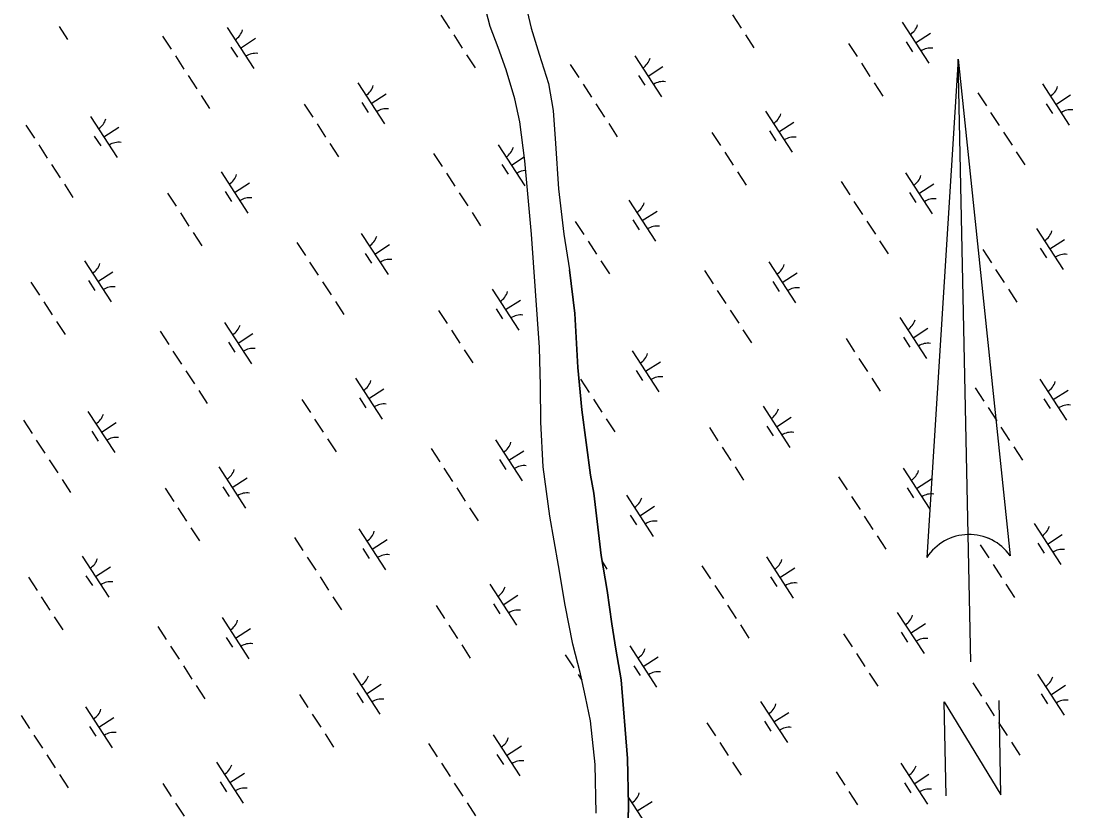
# Model space of a CAD drawing. Extents: x 3953924 to 3974542, y 193747 to 216192.
# Drawn here: x 3969280 to 3970353, y 202083 to 202889 of the extents above; entities that cross this region are included whole.
import ezdxf

# ---------------------------------------------------------------- set-up
doc = ezdxf.new("R2010")
doc.units = 0
for name, color, linetype in [('V-ANNO-SYMB', 7, 'Continuous'), ('V-TOPO-SHOR', 7, 'Continuous'), ('V-WETL-SWMP', 7, 'Continuous')]:
    doc.layers.add(name, color=color, linetype=linetype)

msp = doc.modelspace()

# ---------------------------------------------------------------- linework, layer by layer
at = {"layer": 'V-ANNO-SYMB'}
for p, q in [((3970235.9, 202849.7), (3970203.9, 202341.5)), ((3970235.9, 202849.7), (3970288.9, 202343.2)), ((3970246, 202364.9), (3970235.9, 202849.7)), ((3970235.9, 202849.7), (3970288.9, 202343.2)), ((3970246, 202364.9), (3970235.9, 202849.7)), ((3970248.7, 202234.9), (3970246, 202364.9))]:
    msp.add_line(p, q, dxfattribs=at)
msp.add_lwpolyline([(3970223.5, 202098.3), (3970221.5, 202194.3), (3970279.5, 202099.5), (3970277.5, 202195.5)], dxfattribs=at)
for start, end in [(91.1848, 146.9794), (35.3903, 91.1848), (35.3903, 91.1737)]:
    msp.add_arc((3970247, 202313.5), 51.4, start, end, dxfattribs=at)
at = {"layer": 'V-TOPO-SHOR'}
for points in [[(3969866.6, 202080.6), (3969865.5, 202130.4), (3969861, 202174.9), (3969855.8, 202199.4), (3969850.6, 202222.8), (3969842.9, 202253.1), (3969834.9, 202292.9), (3969828.2, 202333.2), (3969819.4, 202383.5), (3969812.4, 202433.8), (3969810.2, 202479.5), (3969809.9, 202516.7), (3969808.9, 202555.6), (3969800.7, 202671.2), (3969793.8, 202746.2), (3969788.8, 202786), (3969783.6, 202809.3), (3969774.7, 202839.1), (3969766.5, 202861.8), (3969758.4, 202883.3), (3969752.7, 202905.4), (3969748.1, 202925.9)], [(3969793.9, 202909.1), (3969800.4, 202881.6), (3969808.6, 202854.8), (3969818, 202825.1), (3969822.8, 202797.6), (3969825.3, 202763.7), (3969828.1, 202717.4), (3969833.8, 202671.2), (3969839.3, 202634.9)], [(3969898.7, 202045.4), (3969899.5, 202088.8), (3969898.5, 202136.3), (3969892, 202216.6), (3969886.6, 202248.1), (3969882.5, 202273.9), (3969877.7, 202307.8), (3969871.6, 202343.4), (3969864.3, 202407.2), (3969861, 202425.3), (3969851.9, 202492), (3969848, 202535.3), (3969845, 202590.4), (3969839.3, 202634.9)]]:
    msp.add_lwpolyline(points, dxfattribs=at)
at = {"layer": 'V-WETL-SWMP'}
for p, q in [((3969758.4, 202883.3), (3969752.7, 202905.4)), ((3969793.9, 202909.1), (3969800.4, 202881.6)), ((3969708.3, 202894.7), (3969717, 202881.2)), ((3970005.7, 202895), (3970014.4, 202881.5)), ((3969318.8, 202883.3), (3969327.5, 202869.8)), ((3969490.2, 202882.2), (3969517.5, 202840.3)), ((3969766.5, 202861.8), (3969758.4, 202883.3)), ((3969800.4, 202881.6), (3969808.6, 202854.8)), ((3970178.8, 202887.5), (3970206.1, 202845.6)), ((3969424.4, 202873.3), (3969433.1, 202859.9)), ((3969503.9, 202861.2), (3969519, 202871.1)), ((3969721.4, 202874.5), (3969730.1, 202861.1)), ((3970018.8, 202874.8), (3970027.5, 202861.4)), ((3970192.4, 202866.5), (3970207.5, 202876.4)), ((3969494.1, 202862.1), (3969500.7, 202852)), ((3969774.7, 202839.1), (3969766.5, 202861.8)), ((3970124, 202865.8), (3970132.7, 202852.4)), ((3970182.7, 202867.4), (3970189.2, 202857.3)), ((3969437.5, 202853.2), (3969446.2, 202839.7)), ((3969734.5, 202854.4), (3969743.2, 202841)), ((3969808.6, 202854.8), (3969818, 202825.1)), ((3969905.9, 202853.4), (3969933.2, 202811.5)), ((3969783.5, 202809.3), (3969774.7, 202839.1)), ((3969840.1, 202844.4), (3969848.9, 202831)), ((3969919.6, 202832.4), (3969934.7, 202842.2)), ((3970137.1, 202845.7), (3970145.8, 202832.3)), ((3969450.6, 202833), (3969459.3, 202819.6)), ((3969623.7, 202825.6), (3969650.9, 202783.7)), ((3969818, 202825.1), (3969822.8, 202797.6)), ((3969909.8, 202833.2), (3969916.4, 202823.2)), ((3970150.2, 202825.6), (3970158.9, 202812.2)), ((3969637.3, 202804.6), (3969652.4, 202814.5)), ((3969853.2, 202824.3), (3969862, 202810.9)), ((3970255.8, 202815.6), (3970264.6, 202802.2)), ((3970321.7, 202824.5), (3970348.9, 202782.6)), ((3969463.7, 202812.9), (3969472.4, 202799.5)), ((3969568.9, 202803.9), (3969577.6, 202790.5)), ((3969627.6, 202805.5), (3969634.1, 202795.4)), ((3969788.8, 202786), (3969783.5, 202809.3)), ((3969866.3, 202804.2), (3969875, 202790.8)), ((3970325.6, 202804.4), (3970332.1, 202794.4)), ((3970335.3, 202803.6), (3970350.4, 202813.4)), ((3969822.8, 202797.6), (3969825.3, 202763.7)), ((3970039.4, 202796.8), (3970066.6, 202754.9)), ((3970268.9, 202795.5), (3970277.7, 202782.1)), ((3969285, 202782.5), (3969293.7, 202769.1)), ((3969350.8, 202791.5), (3969378.1, 202749.6)), ((3969582, 202783.8), (3969590.7, 202770.4)), ((3969793.8, 202746.2), (3969788.8, 202786)), ((3969879.4, 202784.1), (3969888.1, 202770.7)), ((3970053, 202775.8), (3970068.1, 202785.6)), ((3969364.5, 202770.5), (3969379.6, 202780.3)), ((3969984.6, 202775.1), (3969993.3, 202761.7)), ((3970043.3, 202776.6), (3970049.8, 202766.6)), ((3970282, 202775.4), (3970290.8, 202762)), ((3969298.1, 202762.4), (3969306.8, 202749)), ((3969354.7, 202771.3), (3969361.3, 202761.3)), ((3969595.1, 202763.7), (3969603.8, 202750.3)), ((3969766.5, 202762.6), (3969793.8, 202720.7)), ((3969825.3, 202763.7), (3969828.1, 202717.4)), ((3969700.7, 202753.7), (3969709.5, 202740.3)), ((3969780.2, 202741.7), (3969793.3, 202750.2)), ((3969997.7, 202755), (3970006.4, 202741.6)), ((3970295.1, 202755.3), (3970303.9, 202741.9)), ((3969311.2, 202742.3), (3969319.9, 202728.9)), ((3969770.4, 202742.5), (3969777, 202732.4)), ((3969800.7, 202671.2), (3969793.8, 202746.2)), ((3969484.3, 202734.8), (3969511.5, 202692.9)), ((3969713.8, 202733.6), (3969722.5, 202720.2)), ((3970010.8, 202734.8), (3970019.5, 202721.4)), ((3970182.3, 202733.8), (3970209.5, 202691.9)), ((3969324.3, 202722.2), (3969333, 202708.8)), ((3969497.9, 202713.9), (3969513, 202723.7)), ((3970116.4, 202724.9), (3970125.2, 202711.5)), ((3970195.9, 202712.8), (3970211, 202722.7)), ((3969429.5, 202713.2), (3969438.2, 202699.8)), ((3969488.1, 202714.7), (3969494.7, 202704.7)), ((3969726.9, 202713.5), (3969735.6, 202700.1)), ((3969828.1, 202717.4), (3969833.8, 202671.2)), ((3970186.2, 202713.7), (3970192.7, 202703.6)), ((3969900, 202706), (3969927.2, 202664.1)), ((3970129.5, 202704.7), (3970138.3, 202691.3)), ((3969442.6, 202693), (3969451.3, 202679.6)), ((3969740, 202693.4), (3969748.7, 202679.9)), ((3969903.9, 202685.9), (3969910.4, 202675.8)), ((3969913.6, 202685.1), (3969928.7, 202694.9)), ((3969845.2, 202684.3), (3969853.9, 202670.9)), ((3970142.6, 202684.6), (3970151.4, 202671.2)), ((3970315.7, 202677.2), (3970343, 202635.3)), ((3969455.7, 202672.9), (3969464.4, 202659.5)), ((3969627.1, 202671.9), (3969654.4, 202630)), ((3969808.9, 202555.6), (3969800.7, 202671.2)), ((3969833.8, 202671.2), (3969839.3, 202634.9)), ((3969858.3, 202664.2), (3969867, 202650.8)), ((3970155.7, 202664.5), (3970164.4, 202651.1)), ((3970329.3, 202656.2), (3970344.4, 202666)), ((3969561.3, 202662.9), (3969570, 202649.5)), ((3969640.8, 202650.9), (3969655.9, 202660.7)), ((3970260.9, 202655.5), (3970269.7, 202642.1)), ((3970319.6, 202657), (3970326.1, 202647)), ((3969344.8, 202644.1), (3969372.1, 202602.2)), ((3969574.4, 202642.8), (3969583.1, 202629.4)), ((3969631, 202651.7), (3969637.6, 202641.7)), ((3969871.4, 202644.1), (3969880.1, 202630.7)), ((3970042.9, 202643.1), (3970070.1, 202601.1)), ((3969358.5, 202623.1), (3969373.6, 202633)), ((3969839.3, 202634.9), (3969845, 202590.4)), ((3969977, 202634.1), (3969985.8, 202620.7)), ((3970274, 202635.4), (3970282.7, 202622)), ((3969290.1, 202622.4), (3969298.8, 202609)), ((3969348.7, 202624), (3969355.3, 202613.9)), ((3969587.5, 202622.7), (3969596.2, 202609.3)), ((3970046.8, 202622.9), (3970053.3, 202612.9)), ((3970056.5, 202622.1), (3970071.6, 202631.9)), ((3969760.6, 202615.3), (3969787.8, 202573.4)), ((3969990.1, 202614), (3969998.9, 202600.6)), ((3970287.1, 202615.3), (3970295.8, 202601.9)), ((3969303.2, 202602.3), (3969311.9, 202588.9)), ((3969600.6, 202602.6), (3969609.3, 202589.2)), ((3969774.2, 202594.3), (3969789.3, 202604.1)), ((3969705.8, 202593.6), (3969714.5, 202580.2)), ((3969764.5, 202595.1), (3969771, 202585.1)), ((3969845, 202590.4), (3969848, 202535.3)), ((3970003.2, 202593.9), (3970012, 202580.5)), ((3969316.3, 202582.2), (3969325, 202568.8)), ((3969487.7, 202581.1), (3969515, 202539.2)), ((3970176.3, 202586.4), (3970203.6, 202544.5)), ((3969421.9, 202572.2), (3969430.6, 202558.8)), ((3969501.4, 202560.2), (3969516.5, 202570)), ((3969718.9, 202573.5), (3969727.6, 202560.1)), ((3970016.3, 202573.8), (3970025, 202560.4)), ((3970189.9, 202565.5), (3970205, 202575.3)), ((3969491.6, 202561), (3969498.2, 202550.9)), ((3970121.5, 202564.8), (3970130.2, 202551.3)), ((3970180.2, 202566.3), (3970186.7, 202556.2)), ((3969435, 202552.1), (3969443.7, 202538.7)), ((3969732, 202553.4), (3969740.7, 202540)), ((3969809.9, 202516.7), (3969808.9, 202555.6)), ((3969903.5, 202552.3), (3969930.7, 202510.4)), ((3969917.1, 202531.4), (3969932.2, 202541.2)), ((3970134.6, 202544.6), (3970143.3, 202531.2)), ((3969448.1, 202532), (3969456.8, 202518.6)), ((3969848, 202535.3), (3969851.9, 202492)), ((3969907.4, 202532.2), (3969913.9, 202522.1)), ((3969621.2, 202524.5), (3969648.4, 202482.6)), ((3969810.2, 202479.5), (3969809.9, 202516.7)), ((3969850.7, 202523.3), (3969859.5, 202509.9)), ((3970147.7, 202524.5), (3970156.4, 202511.1)), ((3970253.3, 202514.5), (3970262.1, 202501.1)), ((3970319.2, 202523.5), (3970346.4, 202481.6)), ((3969461.2, 202511.9), (3969469.9, 202498.5)), ((3969625.1, 202504.4), (3969631.6, 202494.3)), ((3969634.8, 202503.6), (3969649.9, 202513.4)), ((3970323.1, 202503.3), (3970329.6, 202493.3)), ((3970332.8, 202502.5), (3970347.9, 202512.3)), ((3969566.4, 202502.8), (3969575.1, 202489.4)), ((3969863.8, 202503.1), (3969872.5, 202489.7)), ((3970036.9, 202495.7), (3970064.1, 202453.8)), ((3970266.4, 202494.4), (3970275.2, 202481)), ((3969348.3, 202490.4), (3969375.6, 202448.5)), ((3969579.5, 202482.7), (3969588.2, 202469.3)), ((3969851.9, 202492), (3969861, 202425.3)), ((3969876.9, 202483), (3969885.6, 202469.6)), ((3970050.5, 202474.7), (3970065.6, 202484.6)), ((3969282.5, 202481.5), (3969291.2, 202468.1)), ((3969362, 202469.4), (3969377.1, 202479.3)), ((3969812.4, 202433.8), (3969810.2, 202479.5)), ((3969982.1, 202474), (3969990.8, 202460.6)), ((3970040.8, 202475.6), (3970047.3, 202465.5)), ((3970279.5, 202474.3), (3970288.3, 202460.9)), ((3969295.6, 202461.3), (3969304.3, 202447.9)), ((3969352.2, 202470.3), (3969358.8, 202460.2)), ((3969592.6, 202462.6), (3969601.3, 202449.2)), ((3969764, 202461.6), (3969791.3, 202419.7)), ((3969698.2, 202452.6), (3969707, 202439.2)), ((3969777.7, 202440.6), (3969792.8, 202450.4)), ((3969995.2, 202453.9), (3970003.9, 202440.5)), ((3970292.6, 202454.2), (3970301.4, 202440.8)), ((3969308.7, 202441.2), (3969317.4, 202427.8)), ((3969767.9, 202441.4), (3969774.5, 202431.4)), ((3969481.8, 202433.8), (3969509, 202391.9)), ((3969711.3, 202432.5), (3969720, 202419.1)), ((3969819.4, 202383.5), (3969812.4, 202433.8)), ((3970008.3, 202433.8), (3970017, 202420.4)), ((3970179.8, 202432.7), (3970207, 202390.8)), ((3969321.8, 202421.1), (3969330.5, 202407.7)), ((3969495.4, 202412.8), (3969510.5, 202422.6)), ((3969861, 202425.3), (3969864.3, 202407.2)), ((3970113.9, 202423.8), (3970122.7, 202410.4)), ((3970193.4, 202411.8), (3970208.5, 202421.6)), ((3969427, 202412.1), (3969435.7, 202398.7)), ((3969485.7, 202413.6), (3969492.2, 202403.6)), ((3969724.4, 202412.4), (3969733.1, 202399)), ((3969864.3, 202407.2), (3969871.6, 202343.4)), ((3970183.7, 202412.6), (3970190.2, 202402.5)), ((3969897.5, 202404.9), (3969924.7, 202363)), ((3970127, 202403.7), (3970135.8, 202390.3)), ((3969440.1, 202392), (3969448.8, 202378.6)), ((3969737.5, 202392.3), (3969746.2, 202378.9)), ((3969911.1, 202384), (3969926.2, 202393.8)), ((3969828.2, 202333.2), (3969819.4, 202383.5)), ((3969901.4, 202384.8), (3969907.9, 202374.8)), ((3970140.1, 202383.6), (3970148.9, 202370.2)), ((3970313.2, 202376.1), (3970340.5, 202334.2)), ((3969453.2, 202371.9), (3969461.9, 202358.5)), ((3969624.6, 202370.8), (3969651.9, 202328.9)), ((3970326.8, 202355.2), (3970341.9, 202365)), ((3969558.8, 202361.9), (3969567.6, 202348.5)), ((3969638.3, 202349.9), (3969653.4, 202359.7)), ((3970153.2, 202363.5), (3970162, 202350)), ((3970258.4, 202354.4), (3970267.2, 202341)), ((3970317.1, 202356), (3970323.6, 202345.9)), ((3969342.3, 202343), (3969369.6, 202301.1)), ((3969628.5, 202350.7), (3969635.1, 202340.6)), ((3969871.6, 202343.4), (3969877.7, 202307.8)), ((3969356, 202322.1), (3969371.1, 202331.9)), ((3969571.9, 202341.8), (3969580.6, 202328.4)), ((3969834.9, 202292.9), (3969828.2, 202333.2)), ((3969872.6, 202337.3), (3969877.6, 202329.6)), ((3969974.5, 202333.1), (3969983.3, 202319.6)), ((3970040.4, 202342), (3970067.6, 202300.1)), ((3970271.5, 202334.3), (3970280.2, 202320.9)), ((3969287.6, 202321.4), (3969296.3, 202307.9)), ((3969346.2, 202322.9), (3969352.8, 202312.8)), ((3969585, 202321.7), (3969593.7, 202308.2)), ((3970044.3, 202321.9), (3970050.8, 202311.8)), ((3970054, 202321), (3970069.1, 202330.9)), ((3969758.1, 202314.2), (3969785.3, 202272.3)), ((3969987.6, 202312.9), (3969996.4, 202299.5)), ((3970284.6, 202314.2), (3970293.3, 202300.8)), ((3969300.7, 202301.2), (3969309.4, 202287.8)), ((3969598.1, 202301.5), (3969606.8, 202288.1)), ((3969771.7, 202293.2), (3969786.8, 202303.1)), ((3969877.7, 202307.8), (3969882.5, 202273.9)), ((3969703.3, 202292.5), (3969712, 202279.1)), ((3969762, 202294.1), (3969768.5, 202284)), ((3969842.9, 202253.1), (3969834.9, 202292.9)), ((3970000.7, 202292.8), (3970009.5, 202279.4)), ((3969313.8, 202281.1), (3969322.5, 202267.7)), ((3969485.2, 202280.1), (3969512.5, 202238.2)), ((3970173.8, 202285.4), (3970201.1, 202243.5)), ((3969419.4, 202271.1), (3969428.1, 202257.7)), ((3969498.9, 202259.1), (3969514, 202268.9)), ((3969716.4, 202272.4), (3969725.1, 202259)), ((3969882.5, 202273.9), (3969886.6, 202248.1)), ((3970013.8, 202272.7), (3970022.5, 202259.3)), ((3970187.4, 202264.4), (3970202.5, 202274.2)), ((3969489.1, 202259.9), (3969495.7, 202249.9)), ((3970119, 202263.7), (3970127.8, 202250.3)), ((3970177.7, 202265.2), (3970184.2, 202255.2)), ((3969432.5, 202251), (3969441.2, 202237.6)), ((3969729.5, 202252.3), (3969738.2, 202238.9)), ((3969850.6, 202222.8), (3969842.9, 202253.1)), ((3969886.6, 202248.1), (3969892, 202216.6)), ((3969901, 202251.2), (3969928.2, 202209.3)), ((3969835.1, 202242.3), (3969843.9, 202228.9)), ((3969914.6, 202230.3), (3969929.7, 202240.1)), ((3970132.1, 202243.6), (3970140.8, 202230.2)), ((3969445.6, 202230.9), (3969454.3, 202217.5)), ((3969904.9, 202231.1), (3969911.4, 202221.1)), ((3969618.7, 202223.5), (3969645.9, 202181.6)), ((3969848.2, 202222.2), (3969852, 202216.4)), ((3969855.8, 202199.4), (3969850.6, 202222.8)), ((3969892, 202216.6), (3969898.5, 202136.3)), ((3970145.2, 202223.5), (3970153.9, 202210.1)), ((3970316.7, 202222.4), (3970343.9, 202180.5)), ((3969458.7, 202210.8), (3969467.4, 202197.4)), ((3969622.6, 202203.3), (3969629.1, 202193.3)), ((3969632.3, 202202.5), (3969647.4, 202212.3)), ((3970250.8, 202213.5), (3970259.6, 202200.1)), ((3970330.3, 202201.5), (3970345.4, 202211.3)), ((3969563.9, 202201.8), (3969572.6, 202188.4)), ((3969861, 202174.9), (3969855.8, 202199.4)), ((3970034.4, 202194.6), (3970061.7, 202152.7)), ((3970263.9, 202193.4), (3970272.7, 202180)), ((3970320.6, 202202.3), (3970327.1, 202192.2)), ((3969345.8, 202189.3), (3969373.1, 202147.4)), ((3969577, 202181.7), (3969585.7, 202168.3)), ((3970048, 202173.7), (3970063.1, 202183.5)), ((3969280, 202180.4), (3969288.7, 202167)), ((3969359.5, 202168.4), (3969374.6, 202178.2)), ((3969865.5, 202130.4), (3969861, 202174.9)), ((3969979.6, 202172.9), (3969988.3, 202159.5)), ((3970038.3, 202174.5), (3970044.8, 202164.4)), ((3970277, 202173.3), (3970285.8, 202159.8)), ((3969293.1, 202160.3), (3969301.8, 202146.9)), ((3969349.7, 202169.2), (3969356.3, 202159.1)), ((3969590.1, 202161.6), (3969598.8, 202148.1)), ((3969761.5, 202160.5), (3969788.8, 202118.6)), ((3969695.7, 202151.6), (3969704.5, 202138.2)), ((3969775.2, 202139.5), (3969790.3, 202149.4)), ((3969992.7, 202152.8), (3970001.4, 202139.4)), ((3970290.1, 202153.1), (3970298.9, 202139.7)), ((3969306.2, 202140.2), (3969314.9, 202126.8)), ((3969765.4, 202140.4), (3969772, 202130.3)), ((3969479.3, 202132.7), (3969506.5, 202090.8)), ((3969708.8, 202131.5), (3969717.6, 202118)), ((3969866.6, 202080.6), (3969865.5, 202130.4)), ((3969898.5, 202136.3), (3969899.5, 202088.8)), ((3970005.8, 202132.7), (3970014.5, 202119.3)), ((3970177.3, 202131.7), (3970204.5, 202089.8)), ((3969319.3, 202120.1), (3969328, 202106.6)), ((3969492.9, 202111.8), (3969508, 202121.6)), ((3970111.4, 202122.7), (3970120.2, 202109.3)), ((3970190.9, 202110.7), (3970206, 202120.5)), ((3969424.5, 202111), (3969433.2, 202097.6)), ((3969483.2, 202112.6), (3969489.7, 202102.5)), ((3969721.9, 202111.3), (3969730.6, 202097.9)), ((3970181.2, 202111.5), (3970187.7, 202101.5)), ((3969899.4, 202097.1), (3969922.2, 202062)), ((3970124.5, 202102.6), (3970133.3, 202089.2)), ((3969437.6, 202090.9), (3969446.3, 202077.5)), ((3969735, 202091.2), (3969743.7, 202077.8)), ((3969899.5, 202088.8), (3969898.7, 202045.4)), ((3969908.6, 202082.9), (3969923.7, 202092.7))]:
    msp.add_line(p, q, dxfattribs=at)
for centre, start, end in [((3969489, 202884.5), 302.2901, 343.8338), ((3970177.5, 202889.8), 302.2901, 343.8338), ((3970207.7, 202843.5), 82.2901, 123.8337), ((3969519.1, 202838.2), 82.2901, 123.8337), ((3969904.7, 202855.7), 302.2901, 343.8338), ((3969934.9, 202809.4), 82.2901, 123.8337), ((3969622.4, 202827.9), 302.2901, 343.8338), ((3970320.4, 202826.9), 302.2901, 343.8338), ((3969652.6, 202781.6), 82.2901, 123.8337), ((3970038.1, 202799.1), 302.2901, 343.8338), ((3970350.6, 202780.6), 82.2901, 123.8337), ((3969349.6, 202793.8), 302.2901, 343.8338), ((3969379.7, 202747.5), 82.2901, 123.8337), ((3970068.3, 202752.8), 82.2901, 123.8337), ((3969765.3, 202765), 302.2901, 343.8338), ((3969483, 202737.2), 302.2901, 343.8338), ((3969795.5, 202718.7), 92.5314, 123.8337), ((3970181, 202736.1), 302.2901, 343.8338), ((3969513.2, 202690.9), 82.2901, 123.8337), ((3970211.2, 202689.8), 82.2901, 123.8337), ((3969898.7, 202708.3), 302.2901, 343.8338), ((3969928.9, 202662), 82.2901, 123.8337), ((3969625.9, 202674.2), 302.2901, 343.8338), ((3970314.5, 202679.5), 302.2901, 343.8338), ((3969656, 202627.9), 82.2901, 123.8337), ((3970344.6, 202633.2), 82.2901, 123.8337), ((3969343.6, 202646.4), 302.2901, 343.8338), ((3970041.6, 202645.4), 302.2901, 343.8338), ((3969373.8, 202600.1), 82.2901, 123.8337), ((3969759.3, 202617.6), 302.2901, 343.8338), ((3970071.8, 202599.1), 82.2901, 123.8337), ((3969486.5, 202583.5), 302.2901, 343.8338), ((3969789.5, 202571.3), 82.2901, 123.8337), ((3970175, 202588.8), 302.2901, 343.8338), ((3970205.2, 202542.5), 82.2901, 123.8337), ((3969516.6, 202537.2), 82.2901, 123.8337), ((3969902.2, 202554.6), 302.2901, 343.8338), ((3969932.4, 202508.3), 82.2901, 123.8337), ((3969619.9, 202526.8), 302.2901, 343.8338), ((3970317.9, 202525.8), 302.2901, 343.8338), ((3969650.1, 202480.5), 82.2901, 123.8337), ((3970035.6, 202498), 302.2901, 343.8338), ((3970348.1, 202479.5), 82.2901, 123.8337), ((3969347.1, 202492.7), 302.2901, 343.8338), ((3969377.2, 202446.4), 82.2901, 123.8337), ((3970065.8, 202451.7), 82.2901, 123.8337), ((3969762.8, 202463.9), 302.2901, 343.8338), ((3969480.5, 202436.1), 302.2901, 343.8338), ((3969793, 202417.6), 82.2901, 123.8337), ((3970178.5, 202435.1), 302.2901, 343.8338), ((3969510.7, 202389.8), 82.2901, 123.8337), ((3969896.2, 202407.3), 302.2901, 343.8338), ((3970208.7, 202388.8), 82.2901, 123.8337), ((3969926.4, 202361), 82.2901, 123.8337), ((3969623.4, 202373.1), 302.2901, 343.8338), ((3970312, 202378.4), 302.2901, 343.8338), ((3969653.5, 202326.8), 82.2901, 123.8337), ((3970342.1, 202332.1), 82.2901, 123.8337), ((3969341.1, 202345.4), 302.2901, 343.8338), ((3970039.1, 202344.3), 302.2901, 343.8338), ((3969371.3, 202299.1), 82.2901, 123.8337), ((3969756.8, 202316.5), 302.2901, 343.8338), ((3970069.3, 202298), 82.2901, 123.8337), ((3969787, 202270.2), 82.2901, 123.8337), ((3970172.5, 202287.7), 302.2901, 343.8338), ((3969484, 202282.4), 302.2901, 343.8338), ((3970202.7, 202241.4), 82.2901, 123.8337), ((3969514.1, 202236.1), 82.2901, 123.8337), ((3969899.7, 202253.6), 302.2901, 343.8338), ((3969929.9, 202207.3), 82.2901, 123.8337), ((3969617.4, 202225.8), 302.2901, 343.8338), ((3970315.4, 202224.7), 302.2901, 343.8338), ((3969647.6, 202179.5), 82.2901, 123.8337), ((3970345.6, 202178.4), 82.2901, 123.8337), ((3969344.6, 202191.7), 302.2901, 343.8338), ((3970033.1, 202197), 302.2901, 343.8338), ((3969374.7, 202145.4), 82.2901, 123.8337), ((3970063.3, 202150.7), 82.2901, 123.8337), ((3969760.3, 202162.8), 302.2901, 343.8338), ((3969478, 202135), 302.2901, 343.8338), ((3969790.5, 202116.5), 82.2901, 123.8337), ((3970176, 202134), 302.2901, 343.8338), ((3969508.2, 202088.7), 82.2901, 123.8337), ((3969893.7, 202106.2), 302.2901, 343.8338), ((3970206.2, 202087.7), 82.2901, 123.8337)]:
    msp.add_arc(centre, 17.6, start, end, dxfattribs=at)

doc.saveas('drawing.dxf')
